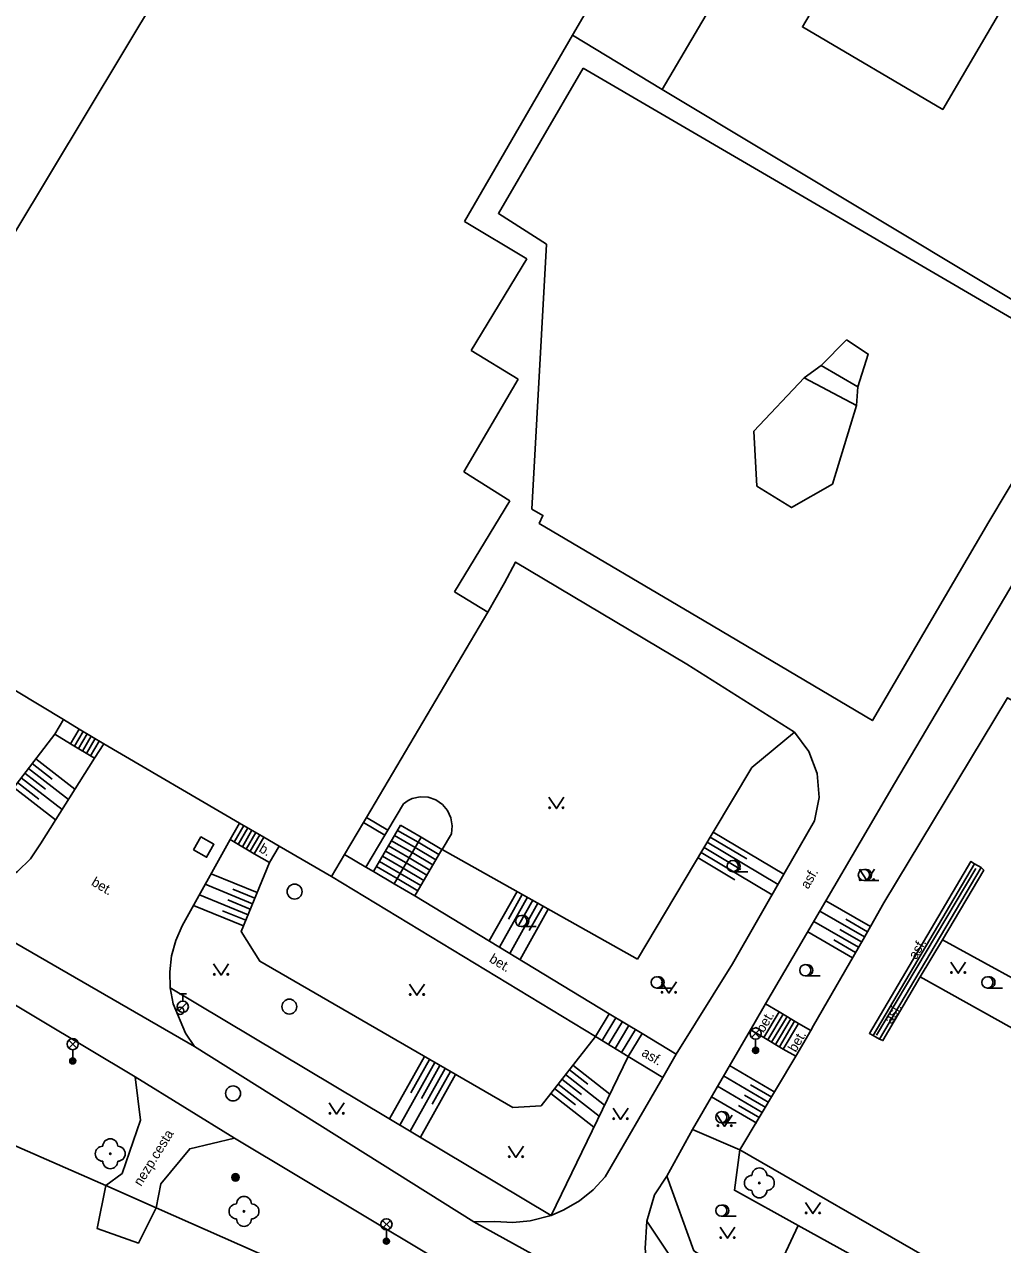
# Model space of a CAD drawing. Extents: x -600309 to -598967, y -1161267 to -1160292.
# Drawn here: x -600134.5 to -600069.2, y -1160958.5 to -1160877 of the extents above; entities that cross this region are included whole.
import ezdxf

# ---------------------------------------------------------------- set-up
doc = ezdxf.new("R2010")
doc.units = 0
for name, color, linetype in [('Level 10', 7, 'Continuous'), ('Level 11', 7, 'Continuous'), ('Level 14', 7, 'Continuous'), ('Level 15', 7, 'Continuous'), ('Level 21', 7, 'Continuous'), ('Level 22', 7, 'Continuous'), ('Level 25', 7, 'Continuous'), ('Level 26', 7, 'Continuous'), ('Level 27', 7, 'Continuous'), ('Level 28', 7, 'Continuous'), ('Level 33', 7, 'Continuous'), ('Level 36', 7, 'Continuous'), ('Level 40', 7, 'Continuous'), ('Level 5', 7, 'Continuous'), ('Level 7', 7, 'Continuous'), ('Level 8', 7, 'Continuous'), ('Level 9', 7, 'Continuous')]:
    doc.layers.add(name, color=color, linetype=linetype)

msp = doc.modelspace()

# ---------------------------------------------------------------- linework, layer by layer
at = {"layer": 'Level 10'}
for points in [[(-600039.96, -1160944.83), (-600043.78, -1160942.26), (-600041.23, -1160937.93), (-600056.57, -1160928.96), (-600068.83, -1160922.01), (-600077.09, -1160935.71)], [(-600129.25, -1160925.08), (-600129.86, -1160926.05)], [(-600129.86, -1160926.05), (-600133.4699, -1160931.77)], [(-600120.17, -1160930.38), (-600120.79, -1160931.49)], [(-600136.38, -1160934.4699), (-600136.04, -1160934.3), (-600135.02, -1160933.63), (-600134.15, -1160932.78), (-600133.4699, -1160931.77)], [(-600120.79, -1160931.49), (-600124.01, -1160937.24)], [(-600151.56, -1160932.74), (-600146.96, -1160935.5), (-600142.13, -1160938.39), (-600140.16, -1160939.56), (-600127.14, -1160947.35), (-600120.51, -1160951.44), (-600098.79, -1160964.45), (-600095.13, -1160966.52), (-600093.51, -1160967.26), (-600092, -1160967.86), (-600079.47, -1160972.31), (-600079.1, -1160972.44), (-600066.59, -1160976.88), (-600040.71, -1160986.25)], [(-600077.82, -1160944.58), (-600078.06, -1160944.44), (-600071.28, -1160932.95), (-600071.03, -1160933.11)], [(-600070.6, -1160933.36), (-600070.42, -1160933.53), (-600073.18, -1160938.18)], [(-600071.03, -1160933.11), (-600070.6, -1160933.36)], [(-600077.09, -1160935.71), (-600077.994, -1160937.292)], [(-600124.01, -1160937.24), (-600124.43, -1160938.23), (-600124.71, -1160939.26), (-600124.83, -1160940.33), (-600124.8, -1160941.4)], [(-600077.994, -1160937.292), (-600078.49, -1160938.1599), (-600081.79, -1160943.9099), (-600081.98, -1160944.24)], [(-600073.18, -1160938.18), (-600057.7199, -1160946.65), (-600042.45, -1160955.67), (-600040.09, -1160951.05)], [(-600074.67, -1160940.66), (-600077.16, -1160944.92), (-600077.39, -1160944.83)], [(-600039.11, -1160966.61), (-600041.8, -1160964.98), (-600039.33, -1160960.68), (-600057.57, -1160950.19), (-600074.67, -1160940.66)], [(-600124.8, -1160941.4), (-600124.61, -1160942.46), (-600123.79, -1160944.43), (-600123.17, -1160945.31)], [(-600081.98, -1160944.24), (-600082.99, -1160945.9699)], [(-600077.39, -1160944.83), (-600077.82, -1160944.58)], [(-600123.17, -1160945.31), (-600104.5, -1160957.02)], [(-600082.99, -1160945.9699), (-600086.72, -1160952.22)], [(-600086.72, -1160952.22), (-600047.48, -1160974.8), (-600044.78, -1160970.11), (-600037.63, -1160974.21)], [(-600090.73, -1160964.63), (-600104.5, -1160957.02)]]:
    msp.add_lwpolyline(points, dxfattribs=at)
at = {"layer": 'Level 11'}
for points in [[(-600076.77, -1160855.63), (-600091.92, -1160881.37)], [(-600075.8, -1160865.75), (-600066.46, -1160871.27), (-600073.1599, -1160882.7), (-600082.54, -1160877.18), (-600075.8, -1160865.75)], [(-600091.92, -1160881.37), (-600097.9099, -1160877.74)], [(-600097.19, -1160879.93), (-600063.65, -1160899.51), (-600067.6194, -1160906.1504), (-600070.07, -1160910.25), (-600077.86, -1160923.54), (-600089.11, -1160916.86), (-600100.13, -1160910.36), (-600099.89, -1160909.83), (-600100.64, -1160909.4), (-600099.65, -1160891.7), (-600102.86, -1160889.65), (-600097.19, -1160879.93)], [(-600063.23, -1160898.58), (-600091.92, -1160881.37)], [(-600081.28, -1160899.81), (-600079.6, -1160898.09)], [(-600079.6, -1160898.09), (-600078.14, -1160899.04), (-600078.83, -1160901.24)], [(-600082.42, -1160900.64), (-600081.28, -1160899.81)], [(-600081.28, -1160899.81), (-600078.83, -1160901.24)], [(-600078.92, -1160902.4699), (-600080.53, -1160907.73), (-600083.28, -1160909.3), (-600085.58, -1160907.87), (-600085.79, -1160904.2), (-600082.42, -1160900.64)], [(-600082.42, -1160900.64), (-600078.92, -1160902.4699)], [(-600078.83, -1160901.24), (-600078.92, -1160902.4699)], [(-600061.1, -1160901.89), (-600067.618, -1160912.9211), (-600076.38, -1160927.75), (-600080.98, -1160935.59)], [(-600103.57, -1160916.3), (-600102.45, -1160914.33), (-600101.7199, -1160912.94), (-600090.27, -1160919.77), (-600083.08, -1160924.31)], [(-600131.93, -1160923.4699), (-600132.52, -1160924.45)], [(-600132.52, -1160924.45), (-600131.46, -1160925.09)], [(-600130.88, -1160924.1), (-600131.46, -1160925.09)], [(-600130.62, -1160924.26), (-600131.19, -1160925.25)], [(-600130.35, -1160924.42), (-600130.93, -1160925.4099)], [(-600130.08, -1160924.58), (-600130.6599, -1160925.57)], [(-600083.08, -1160924.31), (-600082.12, -1160925.59), (-600081.56, -1160927.08), (-600081.42, -1160928.67), (-600081.73, -1160930.23)], [(-600129.86, -1160926.05), (-600131.46, -1160925.09)], [(-600129.82, -1160924.74), (-600130.4, -1160925.73)], [(-600129.55, -1160924.9), (-600130.13, -1160925.89)], [(-600109.21, -1160929.1), (-600108.89, -1160928.87), (-600108.62, -1160928.75), (-600108.1, -1160928.63), (-600107.56, -1160928.6599), (-600107.05, -1160928.84), (-600106.61, -1160929.14), (-600106.26, -1160929.55), (-600106.04, -1160930.04), (-600105.95, -1160930.57), (-600106.01, -1160931.1)], [(-600110.25, -1160930.85), (-600109.21, -1160929.1)], [(-600111.88, -1160930.34), (-600110.45, -1160931.19)], [(-600111.68, -1160930), (-600110.25, -1160930.85)], [(-600081.73, -1160930.23), (-600083.78, -1160933.8), (-600087.21, -1160939.78), (-600090.98, -1160945.83)], [(-600119.88, -1160930.55), (-600120.52, -1160931.65)], [(-600119.61, -1160930.71), (-600120.25, -1160931.81)], [(-600119.34, -1160930.86), (-600119.98, -1160931.96)], [(-600119.08, -1160931.02), (-600119.7199, -1160932.12)], [(-600118.81, -1160931.17), (-600119.45, -1160932.27)], [(-600111.7199, -1160933.33), (-600110.45, -1160931.19)], [(-600111.2199, -1160933.63), (-600109.4099, -1160930.52)], [(-600110.45, -1160931.19), (-600110.25, -1160930.85)], [(-600108.2199, -1160931.67), (-600109.61, -1160930.87)], [(-600108.02, -1160931.33), (-600109.4099, -1160930.52)], [(-600106.01, -1160931.1), (-600106.63, -1160932.15)], [(-600120.79, -1160931.49), (-600119.18, -1160932.43)], [(-600118.54, -1160931.33), (-600119.18, -1160932.43)], [(-600117.52, -1160931.92), (-600118.17, -1160933.02)], [(-600108.83, -1160932.71), (-600110.21, -1160931.9)], [(-600108.63, -1160932.36), (-600110.01, -1160931.56)], [(-600109.84, -1160934.44), (-600108.02, -1160931.33)], [(-600108.43, -1160932.02), (-600109.81, -1160931.21)], [(-600107.04, -1160932.83), (-600108.43, -1160932.02)], [(-600106.84, -1160932.48), (-600108.2199, -1160931.67)], [(-600108.02, -1160931.33), (-600106.64, -1160932.14)], [(-600119.18, -1160932.43), (-600118.17, -1160933.02)], [(-600113.15, -1160932.49), (-600111.7199, -1160933.33)], [(-600109.23, -1160933.4), (-600110.62, -1160932.59)], [(-600109.03, -1160933.05), (-600110.4099, -1160932.25)], [(-600107.45, -1160933.52), (-600108.83, -1160932.71)], [(-600107.25, -1160933.17), (-600108.63, -1160932.36)], [(-600108.46, -1160935.24), (-600106.64, -1160932.14)], [(-600111.7199, -1160933.33), (-600111.2199, -1160933.63)], [(-600109.84, -1160934.44), (-600111.2199, -1160933.63)], [(-600109.64, -1160934.09), (-600111.02, -1160933.28)], [(-600109.44, -1160933.75), (-600110.82, -1160932.94)], [(-600107.85, -1160934.21), (-600109.23, -1160933.4)], [(-600107.65, -1160933.86), (-600109.03, -1160933.05)], [(-600077.82, -1160944.58), (-600071.03, -1160933.11)], [(-600070.6, -1160933.36), (-600077.39, -1160944.83)], [(-600123.17, -1160945.31), (-600142.09, -1160934.4)], [(-600096.38, -1160944.65), (-600114.02, -1160933.96)], [(-600108.46, -1160935.24), (-600109.84, -1160934.44)], [(-600108.25, -1160934.9), (-600109.64, -1160934.09)], [(-600108.05, -1160934.55), (-600109.44, -1160933.75)], [(-600095.45, -1160943.12), (-600108.46, -1160935.24)], [(-600080.98, -1160935.59), (-600085, -1160942.46)], [(-600074.67, -1160940.66), (-600073.18, -1160938.18)], [(-600085, -1160942.46), (-600085.79, -1160943.81), (-600086.01, -1160944.19)], [(-600085, -1160942.46), (-600084.09, -1160943)], [(-600096.38, -1160944.65), (-600095.45, -1160943.12)], [(-600095.93, -1160944.92), (-600095.01, -1160943.39)], [(-600093.26, -1160944.45), (-600095.45, -1160943.12)], [(-600084.09, -1160943), (-600085.11, -1160944.7199)], [(-600083.83, -1160943.15), (-600084.86, -1160944.87)], [(-600083.57, -1160943.31), (-600084.6, -1160945.02)], [(-600082.8, -1160943.77), (-600084.09, -1160943)], [(-600095.5, -1160945.18), (-600094.57, -1160943.65)], [(-600095.06, -1160945.45), (-600094.14, -1160943.92)], [(-600094.63, -1160945.71), (-600093.7, -1160944.18)], [(-600086.01, -1160944.19), (-600089.89, -1160950.85)], [(-600086.01, -1160944.19), (-600085.11, -1160944.7199)], [(-600083.32, -1160943.46), (-600084.34, -1160945.18)], [(-600083.06, -1160943.61), (-600084.08, -1160945.33)], [(-600082.8, -1160943.77), (-600083.83, -1160945.48)], [(-600081.98, -1160944.24), (-600082.8, -1160943.77)], [(-600094.19, -1160945.98), (-600096.38, -1160944.65)], [(-600094.19, -1160945.98), (-600093.26, -1160944.45)], [(-600090.98, -1160945.83), (-600093.26, -1160944.45)], [(-600083.83, -1160945.48), (-600085.11, -1160944.7199)], [(-600091.88, -1160947.38), (-600090.98, -1160945.83)], [(-600082.99, -1160945.9699), (-600083.83, -1160945.48)], [(-600091.88, -1160947.38), (-600094.19, -1160945.98)], [(-600127.14, -1160947.35), (-600126.78, -1160950.23), (-600128.01, -1160953.79), (-600129.11, -1160954.59)], [(-600091.88, -1160947.38), (-600095.7199, -1160954.02)], [(-600125.75, -1160956.1), (-600125.44, -1160954.5), (-600123.5, -1160952.14), (-600120.51, -1160951.44)], [(-600089.89, -1160950.85), (-600091.6, -1160953.98), (-600092.44, -1160955.23)], [(-600089.89, -1160950.85), (-600086.72, -1160952.22)], [(-600095.7199, -1160954.02), (-600096.53, -1160954.89), (-600097.45, -1160955.63), (-600098.48, -1160956.23), (-600099.34, -1160956.6)], [(-600129.11, -1160954.59), (-600129.68, -1160957.48), (-600126.93, -1160958.45), (-600125.75, -1160956.1)], [(-600092.44, -1160955.23), (-600092.95, -1160956.99)], [(-600099.34, -1160956.6), (-600100.73, -1160956.96), (-600101.9099, -1160957.07), (-600103.1, -1160957), (-600104.5, -1160957.02)], [(-600092.95, -1160956.99), (-600093.06, -1160958.82), (-600092.9099, -1160960.04), (-600092.58, -1160961.2199), (-600092.09, -1160962.34), (-600091.43, -1160963.37), (-600090.73, -1160964.63)]]:
    msp.add_lwpolyline(points, dxfattribs=at)
at = {"layer": 'Level 14'}
for points in [[(-600136.59, -1160929.7199), (-600132.52, -1160924.45)], [(-600093.56, -1160939.48), (-600088.5037, -1160930.9911), (-600085.93, -1160926.67), (-600083.08, -1160924.31)], [(-600106.64, -1160932.14), (-600106.63, -1160932.15)], [(-600106.63, -1160932.15), (-600093.56, -1160939.48)], [(-600118.17, -1160933.02), (-600120.06, -1160937.63), (-600118.82, -1160939.62), (-600101.89, -1160949.4), (-600100.01, -1160949.28), (-600096.38, -1160944.65)], [(-600099.34, -1160956.6), (-600124.8, -1160941.4)], [(-600094.19, -1160945.98), (-600099.34, -1160956.6)], [(-600092.95, -1160956.99), (-600088.48, -1160963.6599)], [(-600074.47, -1160961.88), (-600082.82, -1160957.27)]]:
    msp.add_lwpolyline(points, dxfattribs=at)
at = {"layer": 'Level 15'}
for points in [[(-600133.79, -1160926.1), (-600131.17, -1160928.12)], [(-600134.52, -1160927.05), (-600133.13, -1160928.12)], [(-600134.28, -1160926.73), (-600131.6, -1160928.8)], [(-600134.04, -1160926.4099), (-600132.69, -1160927.46)], [(-600135.01, -1160927.68), (-600133.58, -1160928.79)], [(-600134.77, -1160927.36), (-600132.03, -1160929.48)], [(-600135.26, -1160928), (-600132.46, -1160930.1599)], [(-600088.5, -1160930.98), (-600083.78, -1160933.8)], [(-600089.11, -1160932.01), (-600086.6599, -1160933.48)], [(-600088.9099, -1160931.67), (-600084.17, -1160934.49)], [(-600088.7, -1160931.33), (-600086.26, -1160932.78)], [(-600089.52, -1160932.7), (-600087.05, -1160934.17)], [(-600089.32, -1160932.36), (-600084.57, -1160935.18)], [(-600118.99, -1160935.03), (-600122.06, -1160933.77)], [(-600119.6, -1160936.51), (-600122.85, -1160935.18)], [(-600119.3, -1160935.77), (-600122.46, -1160934.4699)], [(-600119.15, -1160935.4), (-600120.61, -1160934.8)], [(-600101.62, -1160934.95), (-600103.48, -1160938.26)], [(-600101.27, -1160935.15), (-600102.2, -1160936.8)], [(-600119.9099, -1160937.25), (-600123.24, -1160935.88)], [(-600119.45, -1160936.14), (-600120.96, -1160935.52)], [(-600100.92, -1160935.34), (-600102.79, -1160938.67)], [(-600100.23, -1160935.73), (-600102.11, -1160939.09)], [(-600100.57, -1160935.54), (-600101.5, -1160937.19)], [(-600099.88, -1160935.93), (-600100.8, -1160937.57)], [(-600077.99, -1160937.29), (-600080.9699, -1160935.59)], [(-600119.75, -1160936.88), (-600121.31, -1160936.24)], [(-600099.53, -1160936.13), (-600101.42, -1160939.5)], [(-600078.39, -1160937.99), (-600081.37, -1160936.28)], [(-600078.19, -1160937.64), (-600079.65, -1160936.8)], [(-600079.19, -1160939.38), (-600082.18, -1160937.6599)], [(-600078.79, -1160938.68), (-600081.78, -1160936.9699)], [(-600078.59, -1160938.33), (-600080.05, -1160937.5)], [(-600078.99, -1160939.03), (-600080.45, -1160938.19)], [(-600107.81, -1160945.98), (-600110.15, -1160950.15)], [(-600107.11, -1160946.38), (-600109.46, -1160950.56)], [(-600107.46, -1160946.18), (-600108.71, -1160948.4)], [(-600106.77, -1160946.58), (-600108, -1160948.78)], [(-600097.88, -1160946.56), (-600095.4099, -1160948.49)], [(-600084.38, -1160948.36), (-600087.4099, -1160946.59)], [(-600106.42, -1160946.78), (-600108.77, -1160950.9699)], [(-600105.73, -1160947.18), (-600108.08, -1160951.38)], [(-600106.07, -1160946.98), (-600107.3, -1160949.17)], [(-600098.62, -1160947.5), (-600097.3, -1160948.53)], [(-600098.37, -1160947.19), (-600095.77, -1160949.23)], [(-600098.12, -1160946.87), (-600096.88, -1160947.84)], [(-600084.78, -1160949.05), (-600087.81, -1160947.28)], [(-600099.11, -1160948.13), (-600097.7199, -1160949.2199)], [(-600098.86, -1160947.82), (-600096.12, -1160949.96)], [(-600085.19, -1160949.74), (-600088.2199, -1160947.9699)], [(-600084.58, -1160948.7), (-600086.02, -1160947.87)], [(-600099.36, -1160948.45), (-600096.48, -1160950.7)], [(-600085.59, -1160950.43), (-600088.62, -1160948.67)], [(-600084.99, -1160949.39), (-600086.42, -1160948.56)], [(-600085.39, -1160950.09), (-600086.82, -1160949.25)]]:
    msp.add_lwpolyline(points, dxfattribs=at)
at = {"layer": 'Level 21'}
for points in [[(-600082.82, -1160957.27), (-600087.09, -1160954.92), (-600086.72, -1160952.22)], [(-600082.82, -1160957.27), (-600084.46, -1160960.75), (-600085.38, -1160961.78), (-600089.8, -1160958.96), (-600091.6, -1160953.98)]]:
    msp.add_lwpolyline(points, dxfattribs=at)
at = {"layer": 'Level 22'}
for centre in [(-600128.81, -1160952.48), (-600085.42, -1160954.43), (-600119.87, -1160956.33)]:
    msp.add_circle(centre, 0.05, dxfattribs=at)
for centre, start, end in [((-600128.81, -1160951.98), 0, 180), ((-600129.31, -1160952.48), 90, 270), ((-600128.31, -1160952.48), 270, 90), ((-600128.81, -1160952.98), 180, 0), ((-600085.92, -1160954.43), 90, 270), ((-600085.42, -1160953.93), 0, 180), ((-600084.92, -1160954.43), 270, 90), ((-600119.87, -1160955.83), 0, 180), ((-600085.42, -1160954.93), 180, 0), ((-600120.37, -1160956.33), 90, 270), ((-600119.37, -1160956.33), 270, 90), ((-600119.87, -1160956.83), 180, 0)]:
    msp.add_arc(centre, 0.5, start, end, dxfattribs=at)
at = {"layer": 'Level 25'}
for radius in [0.25, 0.2, 0.15, 0.1, 0.05]:
    msp.add_circle((-600120.44, -1160954.06), radius, dxfattribs=at)
at = {"layer": 'Level 26'}
msp.add_lwpolyline([(-600123.2404, -1160932.1824), (-600122.3676, -1160932.6704), (-600121.8796, -1160931.7976), (-600122.7524, -1160931.3096)], close=True, dxfattribs=at)
at = {"layer": 'Level 27'}
for centre in [(-600116.49, -1160934.96), (-600116.84, -1160942.65), (-600120.6, -1160948.45)]:
    msp.add_circle(centre, 0.5, dxfattribs=at)
at = {"layer": 'Level 28'}
for p, q in [((-600124.21, -1160941.785), (-600123.71, -1160941.785)), ((-600123.96, -1160942.285), (-600123.96, -1160941.785)), ((-600124.218, -1160942.932), (-600123.688, -1160942.402))]:
    msp.add_line(p, q, dxfattribs=at)
for centre, radius in [((-600123.96, -1160942.66), 0.375), ((-600124.14, -1160942.93), 0.25)]:
    msp.add_circle(centre, radius, dxfattribs=at)
at = {"layer": 'Level 33'}
for p, q in [((-600085.935, -1160944.71), (-600085.405, -1160944.18)), ((-600085.935, -1160944.18), (-600085.405, -1160944.71)), ((-600131.585, -1160945.42), (-600131.055, -1160944.89)), ((-600131.585, -1160944.89), (-600131.055, -1160945.42)), ((-600085.67, -1160944.82), (-600085.67, -1160945.57)), ((-600131.32, -1160945.53), (-600131.32, -1160946.28)), ((-600110.615, -1160957.46), (-600110.085, -1160956.93)), ((-600110.615, -1160956.93), (-600110.085, -1160957.46)), ((-600110.35, -1160957.57), (-600110.35, -1160958.32))]:
    msp.add_line(p, q, dxfattribs=at)
for centre, radius in [((-600085.67, -1160944.445), 0.375), ((-600131.32, -1160945.155), 0.375), ((-600085.67, -1160945.57), 0.2), ((-600085.67, -1160945.57), 0.1445), ((-600085.67, -1160945.57), 0.0876), ((-600131.32, -1160946.28), 0.2), ((-600131.32, -1160946.28), 0.1445), ((-600131.32, -1160946.28), 0.0876), ((-600110.35, -1160957.195), 0.375), ((-600110.35, -1160958.32), 0.2), ((-600110.35, -1160958.32), 0.1445), ((-600110.35, -1160958.32), 0.0876)]:
    msp.add_circle(centre, radius, dxfattribs=at)
at = {"layer": 'Level 36'}
for p, q in [((-600087.2, -1160933.635), (-600086.2, -1160933.635)), ((-600078.43, -1160934.225), (-600077.43, -1160934.225)), ((-600101.34, -1160937.305), (-600100.34, -1160937.305)), ((-600082.35, -1160940.595), (-600081.35, -1160940.595)), ((-600092.28, -1160941.405), (-600091.28, -1160941.405)), ((-600070.17, -1160941.405), (-600069.17, -1160941.405)), ((-600087.96, -1160950.415), (-600086.96, -1160950.415)), ((-600087.96, -1160956.655), (-600086.96, -1160956.655))]:
    msp.add_line(p, q, dxfattribs=at)
for points in [[(-600099.49, -1160928.6599), (-600098.99, -1160929.4099), (-600098.49, -1160928.6599)], [(-600078.73, -1160933.4699), (-600078.23, -1160934.2199), (-600077.73, -1160933.4699)], [(-600121.9, -1160939.79), (-600121.4, -1160940.54), (-600120.9, -1160939.79)], [(-600072.63, -1160939.67), (-600072.13, -1160940.42), (-600071.63, -1160939.67)], [(-600108.81, -1160941.14), (-600108.31, -1160941.89), (-600107.81, -1160941.14)], [(-600091.9699, -1160940.99), (-600091.4699, -1160941.74), (-600090.9699, -1160940.99)], [(-600114.18, -1160949.08), (-600113.68, -1160949.83), (-600113.18, -1160949.08)], [(-600095.2, -1160949.44), (-600094.7, -1160950.19), (-600094.2, -1160949.44)], [(-600088.24, -1160949.9), (-600087.74, -1160950.65), (-600087.24, -1160949.9)], [(-600102.19, -1160951.9699), (-600101.69, -1160952.7199), (-600101.19, -1160951.9699)], [(-600082.34, -1160955.73), (-600081.84, -1160956.48), (-600081.34, -1160955.73)], [(-600088.05, -1160957.38), (-600087.55, -1160958.13), (-600087.05, -1160957.38)]]:
    msp.add_lwpolyline(points, dxfattribs=at)
for centre, radius in [((-600099.4402, -1160929.3597), 0.05), ((-600098.5408, -1160929.3597), 0.05), ((-600087.2, -1160933.2596), 0.375), ((-600078.43, -1160933.8496), 0.375), ((-600078.6802, -1160934.1697), 0.05), ((-600077.7808, -1160934.1697), 0.05), ((-600101.34, -1160936.9296), 0.375), ((-600082.35, -1160940.2196), 0.375), ((-600121.8502, -1160940.4898), 0.05), ((-600120.9508, -1160940.4898), 0.05), ((-600092.28, -1160941.0296), 0.375), ((-600072.5802, -1160940.3698), 0.05), ((-600071.6808, -1160940.3698), 0.05), ((-600070.17, -1160941.0296), 0.375), ((-600108.7602, -1160941.8398), 0.05), ((-600107.8608, -1160941.8398), 0.05), ((-600091.9201, -1160941.6898), 0.05), ((-600091.0207, -1160941.6898), 0.05), ((-600114.1302, -1160949.7798), 0.05), ((-600113.2308, -1160949.7798), 0.05), ((-600087.96, -1160950.0396), 0.375), ((-600095.1502, -1160950.1398), 0.05), ((-600094.2508, -1160950.1398), 0.05), ((-600088.1902, -1160950.5998), 0.05), ((-600087.2908, -1160950.5998), 0.05), ((-600102.1402, -1160952.6697), 0.05), ((-600101.2408, -1160952.6697), 0.05), ((-600087.96, -1160956.2796), 0.375), ((-600082.2902, -1160956.4298), 0.05), ((-600081.3908, -1160956.4298), 0.05), ((-600088.0002, -1160958.0798), 0.05), ((-600087.1008, -1160958.0798), 0.05)]:
    msp.add_circle(centre, radius, dxfattribs=at)
for centre in [(-600087.075, -1160933.2596), (-600078.305, -1160933.8496), (-600101.215, -1160936.9296), (-600082.225, -1160940.2196), (-600092.155, -1160941.0296), (-600070.045, -1160941.0296), (-600087.835, -1160950.0396), (-600087.835, -1160956.2796)]:
    msp.add_arc(centre, 0.375, 260.405931, 99.594069, dxfattribs=at)
at = {"layer": 'Level 5'}
for points in [[(-600082.92, -1160852.04), (-600097.9099, -1160877.74)], [(-600115.85, -1160858.74), (-600142.5, -1160903.03)], [(-600097.9099, -1160877.74), (-600105.13, -1160890.18)], [(-600105.13, -1160890.18), (-600100.9699, -1160892.67)], [(-600100.9699, -1160892.67), (-600104.68, -1160898.81)], [(-600104.68, -1160898.81), (-600101.54, -1160900.73)], [(-600101.54, -1160900.73), (-600105.18, -1160906.92)], [(-600105.18, -1160906.92), (-600102.1, -1160908.84)], [(-600102.1, -1160908.84), (-600105.81, -1160914.94)], [(-600105.81, -1160914.94), (-600103.57, -1160916.3)], [(-600144.4099, -1160915.95), (-600131.93, -1160923.4699)], [(-600103.57, -1160916.3), (-600111.68, -1160930)], [(-600131.93, -1160923.4699), (-600130.88, -1160924.1)], [(-600130.88, -1160924.1), (-600129.25, -1160925.08)], [(-600129.25, -1160925.08), (-600120.17, -1160930.38)], [(-600120.17, -1160930.38), (-600118.54, -1160931.33)], [(-600111.88, -1160930.34), (-600113.15, -1160932.49)], [(-600111.68, -1160930), (-600111.88, -1160930.34)], [(-600118.54, -1160931.33), (-600117.52, -1160931.92)], [(-600117.52, -1160931.92), (-600114.02, -1160933.96)], [(-600113.15, -1160932.49), (-600114.02, -1160933.96)]]:
    msp.add_lwpolyline(points, dxfattribs=at)
at = {"layer": 'Level 7'}
for points in [[(-600142.29, -1160948.84), (-600129.11, -1160954.59)], [(-600125.75, -1160956.1), (-600108.9699, -1160963.5)]]:
    msp.add_lwpolyline(points, dxfattribs=at)
at = {"layer": 'Level 8'}
msp.add_lwpolyline([(-600125.75, -1160956.1), (-600129.11, -1160954.59)], dxfattribs=at)
at = {"layer": 'Level 9'}
msp.add_lwpolyline([(-600077.58, -1160944.55), (-600070.94, -1160933.41)], dxfattribs=at)

# ---------------------------------------------------------------- texts
at = {"layer": 'Level 40'}
for s, rotation, p in [('b.', 329.708277, (-600118.92, -1160932.26)), ('asf.', 59.958658, (-600082.16, -1160934.84)), ('bet.', 329.25289, (-600130.13, -1160934.5)), ('asf.', 59.693436, (-600074.94, -1160939.55)), ('bet.', 328.783752, (-600103.53, -1160939.62)), ('asf.', 59.693436, (-600076.58, -1160943.86)), ('bet.', 59.331097, (-600085.14, -1160944.44)), ('bet.', 59.723001, (-600082.99, -1160945.74)), ('asf.', 328.781575, (-600093.35, -1160945.89)), ('nezp.cesta', 58.329854, (-600126.75, -1160954.7))]:
    msp.add_text(s, height=0.65, rotation=rotation, dxfattribs=at).set_placement(p)

doc.saveas('drawing.dxf')
